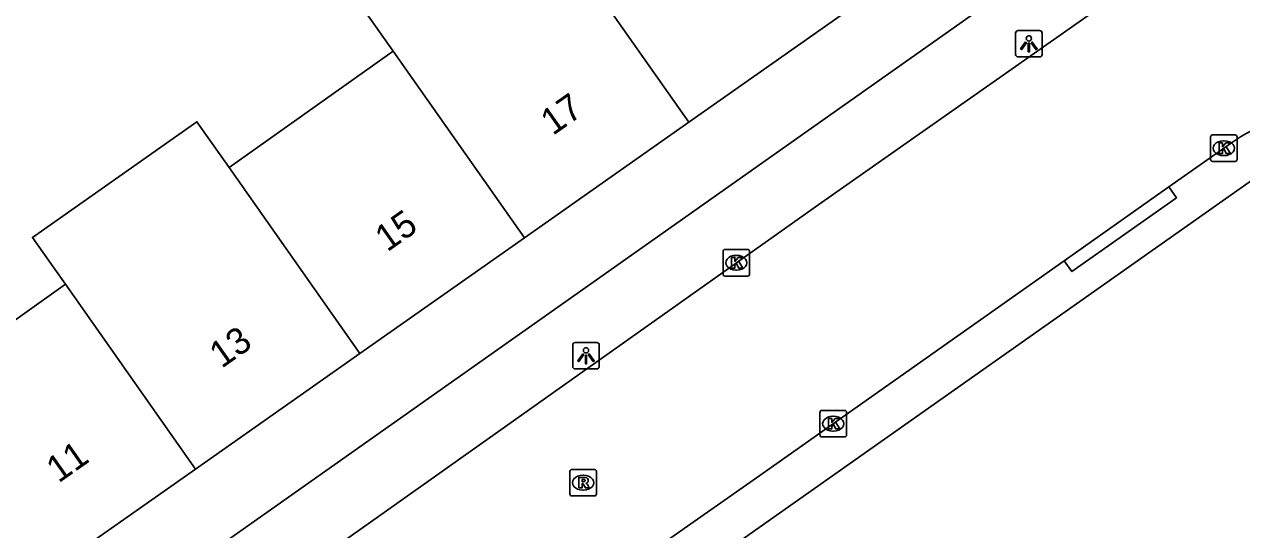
# Model space of a CAD drawing. Extents: x 159353 to 160616, y 385893 to 387321.
# Drawn here: x 160406.45 to 160452.32, y 386612.32 to 386631.37 of the extents above; entities that cross this region are included whole.
import ezdxf

# ---------------------------------------------------------------- set-up
doc = ezdxf.new("R2010")
doc.units = 0
for name, color, linetype in [('IMGEO_Kolk', 7, 'Continuous'), ('IMGEO_Lichtpunt', 7, 'Continuous'), ('IMGEO_Pand', 7, 'Continuous'), ('IMGEO_Pand_nummerreeks', 7, 'Continuous'), ('IMGEO_Rijbaan_lokaal_open', 7, 'Continuous'), ('IMGEO_Rioolput', 7, 'Continuous'), ('IMGEO_Voetpad_open', 7, 'Continuous')]:
    doc.layers.add(name, color=color, linetype=linetype)

msp = doc.modelspace()

# ---------------------------------------------------------------- linework, layer by layer
at = {"layer": 'IMGEO_Kolk'}
for p, q in [((160451.151, 386626.271), (160451.151, 386627.123)), ((160451.226, 386627.197), (160452.078, 386627.197)), ((160452.152, 386627.123), (160452.152, 386626.271)), ((160451.639, 386626.977), (160451.664, 386626.977)), ((160452.078, 386626.197), (160451.226, 386626.197)), ((160451.662, 386626.417), (160451.637, 386626.417)), ((160432.779, 386621.952), (160432.779, 386622.804)), ((160432.854, 386622.878), (160433.706, 386622.878)), ((160433.267, 386622.658), (160433.292, 386622.658)), ((160433.78, 386622.804), (160433.78, 386621.952)), ((160433.29, 386622.098), (160433.265, 386622.098)), ((160433.706, 386621.878), (160432.854, 386621.878)), ((160436.432, 386615.887), (160436.432, 386616.739)), ((160436.507, 386616.813), (160437.359, 386616.813)), ((160436.92, 386616.593), (160436.945, 386616.593)), ((160437.433, 386616.739), (160437.433, 386615.887)), ((160436.943, 386616.033), (160436.918, 386616.033)), ((160437.359, 386615.813), (160436.507, 386615.813))]:
    msp.add_line(p, q, dxfattribs=at)
for points in [[(160451.151, 386626.271), (160451.151, 386627.123)], [(160451.226, 386627.197), (160452.078, 386627.197)], [(160452.152, 386627.123), (160452.152, 386626.271)], [(160451.472, 386626.897), (160451.595, 386626.897), (160451.595, 386626.746), (160451.725, 386626.897), (160451.889, 386626.897), (160451.743, 386626.746), (160451.896, 386626.497), (160451.744, 386626.497), (160451.659, 386626.661), (160451.595, 386626.594), (160451.595, 386626.497), (160451.472, 386626.497), (160451.472, 386626.897)], [(160452.078, 386626.197), (160451.226, 386626.197)], [(160432.779, 386621.952), (160432.779, 386622.804)], [(160432.854, 386622.878), (160433.706, 386622.878)], [(160433.1, 386622.578), (160433.223, 386622.578), (160433.223, 386622.427), (160433.353, 386622.578), (160433.517, 386622.578), (160433.371, 386622.427), (160433.524, 386622.178), (160433.372, 386622.178), (160433.287, 386622.342), (160433.223, 386622.275), (160433.223, 386622.178), (160433.1, 386622.178), (160433.1, 386622.578)], [(160433.78, 386622.804), (160433.78, 386621.952)], [(160433.706, 386621.878), (160432.854, 386621.878)], [(160436.432, 386615.887), (160436.432, 386616.739)], [(160436.507, 386616.813), (160437.359, 386616.813)], [(160436.753, 386616.513), (160436.876, 386616.513), (160436.876, 386616.362), (160437.006, 386616.513), (160437.17, 386616.513), (160437.024, 386616.362), (160437.177, 386616.113), (160437.025, 386616.113), (160436.94, 386616.277), (160436.876, 386616.21), (160436.876, 386616.113), (160436.753, 386616.113), (160436.753, 386616.513)], [(160437.433, 386616.739), (160437.433, 386615.887)], [(160437.359, 386615.813), (160436.507, 386615.813)]]:
    msp.add_lwpolyline(points, dxfattribs=at)
for centre, start, end in [((160451.228, 386627.121), 91.552, 178.448), ((160451.228, 386627.121), 91.552, 178.448), ((160452.076, 386627.121), 1.552, 88.448), ((160452.076, 386627.121), 1.552, 88.448), ((160451.228, 386626.273), 181.552, 268.448), ((160451.228, 386626.273), 181.552, 268.448), ((160452.076, 386626.273), 271.552, 358.448), ((160452.076, 386626.273), 271.552, 358.448), ((160432.856, 386622.802), 91.552, 178.448), ((160432.856, 386622.802), 91.552, 178.448), ((160433.704, 386622.802), 1.552, 88.448), ((160433.704, 386622.802), 1.552, 88.448), ((160432.856, 386621.954), 181.552, 268.448), ((160432.856, 386621.954), 181.552, 268.448), ((160433.704, 386621.954), 271.552, 358.448), ((160433.704, 386621.954), 271.552, 358.448), ((160436.509, 386616.737), 91.552, 178.448), ((160436.509, 386616.737), 91.552, 178.448), ((160437.357, 386616.737), 1.552, 88.448), ((160437.357, 386616.737), 1.552, 88.448), ((160436.509, 386615.889), 181.552, 268.448), ((160436.509, 386615.889), 181.552, 268.448), ((160437.357, 386615.889), 271.552, 358.448), ((160437.357, 386615.889), 271.552, 358.448)]:
    msp.add_arc(centre, 0.0765, start, end, dxfattribs=at)
for centre, major_axis, ratio, start_param, end_param in [((160451.638, 386626.697), (-0.387, 0.002), 0.722429, 4.712389, 7.853982), ((160451.663, 386626.697), (-0.39, 0.002), 0.717154, 1.570796, 4.712389), ((160433.266, 386622.378), (-0.387, 0.002), 0.722429, 4.712389, 7.853982), ((160433.291, 386622.378), (-0.39, 0.002), 0.717154, 1.570796, 4.712389), ((160436.919, 386616.313), (-0.387, 0.002), 0.722429, 4.712389, 7.853982), ((160436.944, 386616.313), (-0.39, 0.002), 0.717154, 1.570796, 4.712389)]:
    msp.add_ellipse(centre, major_axis=major_axis, ratio=ratio, start_param=start_param, end_param=end_param, dxfattribs=at)
at = {"layer": 'IMGEO_Lichtpunt'}
for p, q in [((160443.805, 386631.037), (160443.805, 386630.23)), ((160443.805, 386631.037), (160443.805, 386630.23)), ((160444.707, 386631.132), (160443.899, 386631.132)), ((160444.707, 386631.132), (160443.899, 386631.132)), ((160444.801, 386630.23), (160444.801, 386631.037)), ((160444.801, 386630.23), (160444.801, 386631.037)), ((160443.899, 386630.136), (160444.707, 386630.136)), ((160443.899, 386630.136), (160444.707, 386630.136)), ((160427.115, 386619.279), (160427.115, 386618.472)), ((160427.115, 386619.279), (160427.115, 386618.472)), ((160428.017, 386619.374), (160427.209, 386619.374)), ((160428.017, 386619.374), (160427.209, 386619.374)), ((160428.111, 386618.472), (160428.111, 386619.279)), ((160428.111, 386618.472), (160428.111, 386619.279)), ((160427.209, 386618.378), (160428.017, 386618.378)), ((160427.209, 386618.378), (160428.017, 386618.378))]:
    msp.add_line(p, q, dxfattribs=at)
for points in [[(160444.179, 386630.701), (160444.218, 386630.673), (160444.03, 386630.411), (160443.992, 386630.438), (160444.179, 386630.701)], [(160444.281, 386630.653), (160444.328, 386630.653), (160444.328, 386630.331), (160444.281, 386630.331), (160444.281, 386630.653)], [(160444.391, 386630.673), (160444.429, 386630.7), (160444.616, 386630.438), (160444.577, 386630.41), (160444.391, 386630.673)], [(160427.489, 386618.943), (160427.528, 386618.915), (160427.34, 386618.653), (160427.302, 386618.68), (160427.489, 386618.943)], [(160427.591, 386618.895), (160427.638, 386618.895), (160427.638, 386618.573), (160427.591, 386618.573), (160427.591, 386618.895)], [(160427.701, 386618.915), (160427.739, 386618.942), (160427.926, 386618.68), (160427.887, 386618.652), (160427.701, 386618.915)]]:
    msp.add_lwpolyline(points, dxfattribs=at)
for centre in [(160444.304, 386630.835), (160427.614, 386619.077)]:
    msp.add_circle(centre, 0.0994, dxfattribs=at)
for centre, start, end in [((160443.899, 386631.037), 90, 180), ((160443.899, 386631.037), 90, 180), ((160444.707, 386631.037), 0, 90), ((160444.707, 386631.037), 0, 90), ((160443.899, 386630.23), 180, 270), ((160443.899, 386630.23), 180, 270), ((160444.707, 386630.23), 270, 0), ((160444.707, 386630.23), 270, 360), ((160427.209, 386619.279), 90, 180), ((160427.209, 386619.279), 90, 180), ((160428.017, 386619.279), 0, 90), ((160428.017, 386619.279), 0, 90), ((160427.209, 386618.472), 180, 270), ((160427.209, 386618.472), 180, 270), ((160428.017, 386618.472), 270, 0), ((160428.017, 386618.472), 270, 360)]:
    msp.add_arc(centre, 0.0946, start, end, dxfattribs=at)
at = {"layer": 'IMGEO_Pand'}
for points in [[(160426.517, 386634.756), (160423.797, 386632.819), (160422.715, 386634.339), (160419.925, 386634.755), (160418.137, 386633.497), (160420.343, 386630.36)], [(160431.493, 386627.68), (160426.517, 386634.756)], [(160431.493, 386627.68), (160437.693, 386632.04)], [(160420.343, 386630.36), (160414.17, 386625.964)], [(160420.343, 386630.36), (160425.294, 386623.32)], [(160414.17, 386625.964), (160412.955, 386627.692), (160406.754, 386623.331), (160407.534, 386622.222), (160407.995, 386621.567)], [(160425.294, 386623.32), (160431.493, 386627.68)], [(160419.095, 386618.96), (160414.17, 386625.964)], [(160419.095, 386618.96), (160425.294, 386623.32)], [(160407.995, 386621.567), (160401.767, 386617.132), (160400.395, 386619.132), (160397.864, 386617.342)], [(160407.995, 386621.567), (160412.895, 386614.6)], [(160412.895, 386614.6), (160419.095, 386618.96)], [(160402.96, 386609.895), (160405.5, 386611.682), (160406.998, 386609.552), (160407.462, 386609.878), (160407.038, 386610.481), (160412.895, 386614.6)]]:
    msp.add_lwpolyline(points, dxfattribs=at)
at = {"layer": 'IMGEO_Rijbaan_lokaal_open'}
for points in [[(160449.182, 386633.57), (160436.477, 386624.643), (160419.189, 386612.389), (160410.31, 386606.122)], [(160449.582, 386625.237), (160451.942, 386626.902)], [(160445.638, 386622.455), (160449.582, 386625.237)], [(160430.351, 386611.686), (160434.038, 386614.272), (160445.638, 386622.455)]]:
    msp.add_lwpolyline(points, dxfattribs=at)
msp.add_arc((160455.293, 386622.152), 5.813, 89.7933, 125.2009, dxfattribs=at)
at = {"layer": 'IMGEO_Rioolput'}
for p, q in [((160427.005, 386613.662), (160427.005, 386614.514)), ((160427.08, 386614.588), (160427.932, 386614.588)), ((160427.493, 386614.368), (160427.518, 386614.368)), ((160428.006, 386614.514), (160428.006, 386613.662)), ((160427.516, 386613.808), (160427.491, 386613.808)), ((160427.932, 386613.588), (160427.08, 386613.588))]:
    msp.add_line(p, q, dxfattribs=at)
for points in [[(160427.005, 386613.662), (160427.005, 386614.514)], [(160427.08, 386614.588), (160427.932, 386614.588)], [(160427.594, 386614.286), (160427.342, 386614.288), (160427.342, 386613.888)], [(160427.52, 386614.207), (160427.466, 386614.207), (160427.466, 386614.126)], [(160428.006, 386614.514), (160428.006, 386613.662)], [(160427.342, 386613.888), (160427.466, 386613.888), (160427.466, 386614.05), (160427.477, 386614.05)], [(160427.466, 386614.126), (160427.518, 386614.126)], [(160427.524, 386614.021), (160427.595, 386613.888), (160427.735, 386613.888), (160427.67, 386614.014)], [(160427.932, 386613.588), (160427.08, 386613.588)]]:
    msp.add_lwpolyline(points, dxfattribs=at)
for centre, radius, start, end in [((160427.082, 386614.512), 0.0765, 91.552, 178.448), ((160427.082, 386614.512), 0.0765, 91.552, 178.448), ((160427.526, 386614.111), 0.0964, 77.0061, 93.1865), ((160427.54, 386614.168), 0.0378, 276.6634, 79.6772), ((160427.593, 386614.176), 0.109, 350.3612, 89.416), ((160427.93, 386614.512), 0.0765, 1.552, 88.448), ((160427.93, 386614.512), 0.0765, 1.552, 88.448), ((160427.476, 386613.997), 0.0533, 26.0293, 88.6989), ((160427.502, 386614.315), 0.19, 274.7715, 282.9687), ((160427.591, 386614.176), 0.112, 277.5842, 350.9817), ((160427.575, 386613.961), 0.108, 29.5134, 73.7905), ((160427.082, 386613.664), 0.0765, 181.552, 268.448), ((160427.082, 386613.664), 0.0765, 181.552, 268.448), ((160427.93, 386613.664), 0.0765, 271.552, 358.448), ((160427.93, 386613.664), 0.0765, 271.552, 358.448)]:
    msp.add_arc(centre, radius, start, end, dxfattribs=at)
for centre, major_axis, ratio, start_param, end_param in [((160427.492, 386614.088), (-0.387, 0.002), 0.722429, 4.712389, 7.853982), ((160427.517, 386614.088), (-0.39, 0.002), 0.717154, 1.570796, 4.712389)]:
    msp.add_ellipse(centre, major_axis=major_axis, ratio=ratio, start_param=start_param, end_param=end_param, dxfattribs=at)
at = {"layer": 'IMGEO_Voetpad_open'}
for points in [[(160447.286, 386635.354), (160405.654, 386605.959)], [(160378.222, 386572.978), (160453.027, 386625.721)], [(160449.582, 386625.237), (160449.87, 386624.83), (160445.926, 386622.047), (160445.638, 386622.455)]]:
    msp.add_lwpolyline(points, dxfattribs=at)

# ---------------------------------------------------------------- texts
at = {"layer": 'IMGEO_Pand_nummerreeks'}
for s, rotation, p in [('17', 35.1173, (160426.364, 386627.153)), ('15', 35.1173, (160420.123, 386622.764)), ('13', 35.1166, (160413.883, 386618.376)), ('11', 35.1173, (160407.736, 386614.053))]:
    msp.add_text(s, height=1, rotation=rotation, dxfattribs=at).set_placement(p)

doc.saveas('drawing.dxf')
